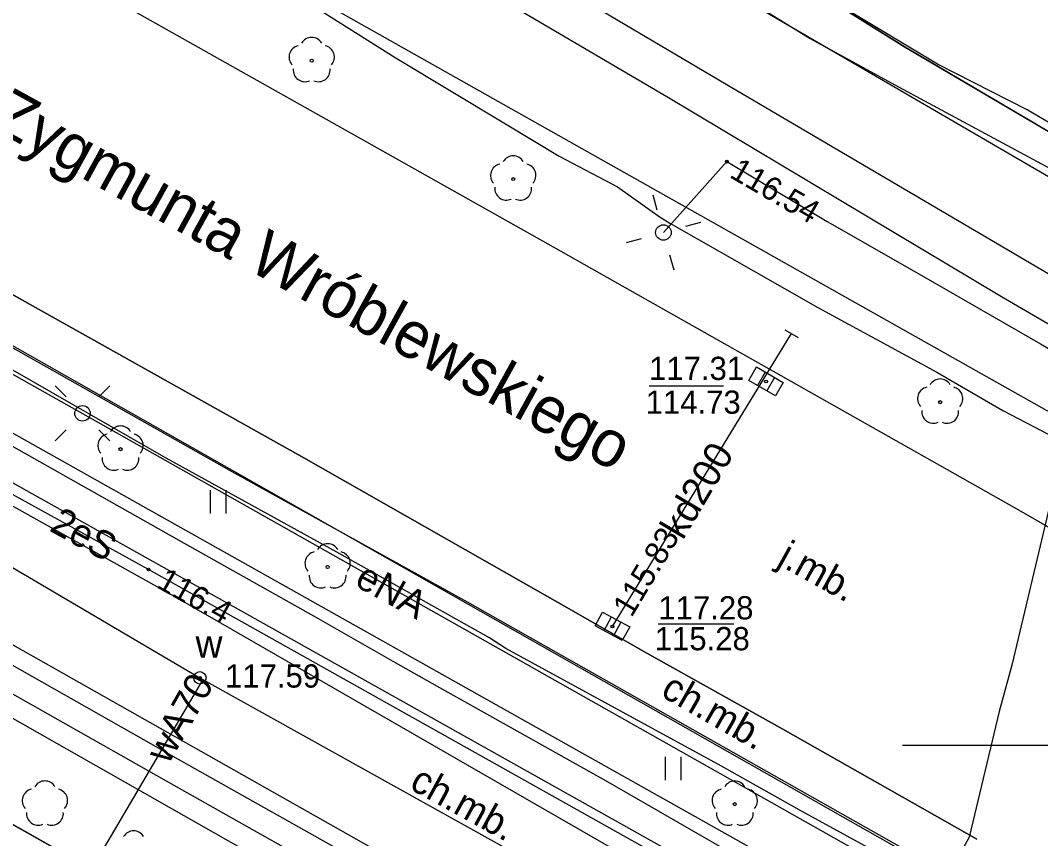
# Model space of a CAD drawing. Extents: x 6434771 to 6436222, y 5663454 to 5664782.
# Drawn here: x 6435166.54 to 6435199.46, y 5663897 to 5663923.41 of the extents above; entities that cross this region are included whole.
import ezdxf

# ---------------------------------------------------------------- set-up
doc = ezdxf.new("R2010")
doc.units = 0
for name, color, linetype in [('Warstwa 1', 7, 'Continuous'), ('Warstwa 10', 7, 'Continuous'), ('Warstwa 11', 7, 'Continuous'), ('Warstwa 12', 7, 'Continuous'), ('Warstwa 13', 7, 'Continuous'), ('Warstwa 14', 7, 'Continuous'), ('Warstwa 2', 7, 'Continuous'), ('Warstwa 20', 7, 'Continuous'), ('Warstwa 37', 7, 'Continuous'), ('Warstwa 4', 7, 'Continuous'), ('Warstwa 5', 7, 'Continuous'), ('Warstwa 6', 7, 'Continuous'), ('Warstwa 63', 7, 'Continuous'), ('Warstwa 7', 7, 'Continuous'), ('Warstwa 8', 7, 'Continuous'), ('Warstwa 9', 7, 'Continuous')]:
    doc.layers.add(name, color=color, linetype=linetype)

msp = doc.modelspace()

# ---------------------------------------------------------------- linework, layer by layer
at = {"layer": 'Warstwa 1'}
msp.add_line((6435069.683, 5663952.11), (6435199.169, 5663878.85), dxfattribs=at)
msp.add_line((6435069.683, 5663952.11), (6435199.169, 5663878.85), dxfattribs=at)
at = {"layer": 'Warstwa 10'}
for points in [[(6435097.639, 5663946.244), (6435110.23, 5663939.33), (6435134.8, 5663925.67), (6435154.54, 5663914.28), (6435171.5, 5663904.82), (6435193.4, 5663892.21), (6435192.998, 5663890.805)], [(6435182.257, 5663838.676), (6435188.304, 5663849.448), (6435193.351, 5663858.439), (6435194.278, 5663859.798), (6435191.577, 5663860.571), (6435190.64, 5663861.662), (6435194.242, 5663871.739), (6435194.776, 5663876.163), (6435192.223, 5663879.254), (6435189.657, 5663881.265), (6435188.718, 5663882.987), (6435189.733, 5663885.054), (6435194.267, 5663892.79), (6435145.165, 5663920.315), (6435099.449, 5663946.22)], [(6435276.336, 5663842.501), (6435260.05, 5663851.86), (6435249.96, 5663857.64), (6435238.71, 5663863.53), (6435238.1, 5663863.95), (6435237.79, 5663864.33), (6435236.77, 5663866.27), (6435229, 5663870.99), (6435224.85, 5663875.36), (6435224.07, 5663876.18), (6435215.14, 5663881.13), (6435208.14, 5663884.9), (6435192.12, 5663893.65), (6435170.67, 5663905.68), (6435152.15, 5663915.89), (6435146.79, 5663915.59), (6435128.02, 5663926.23), (6435125.23, 5663931.72), (6435111.04, 5663939.84), (6435099.552, 5663946.221)], [(6435189.466, 5663896.541), (6435185.427, 5663898.858), (6435180.077, 5663901.858), (6435178.566, 5663902.715), (6435176.008, 5663904.175), (6435171.66, 5663906.62), (6435163.073, 5663911.461), (6435159.126, 5663913.652), (6435147.947, 5663919.891), (6435144.185, 5663921.925), (6435137.94, 5663925.434), (6435134.303, 5663927.559), (6435132.328, 5663928.577), (6435127.254, 5663931.387), (6435124.85, 5663932.815), (6435122.106, 5663934.308), (6435118.714, 5663936.244), (6435111.452, 5663940.261), (6435108.215, 5663942.164), (6435105.1, 5663943.817), (6435101.817, 5663945.674), (6435100.922, 5663946.202)]]:
    msp.add_lwpolyline(points, dxfattribs=at)
at = {"layer": 'Warstwa 11'}
for centre in [(6435175.937, 5663922.106), (6435182.441, 5663918.283), (6435196.22, 5663911.082), (6435169.767, 5663909.567), (6435176.452, 5663905.766), (6435189.591, 5663898.107)]:
    msp.add_circle(centre, 0.05, dxfattribs=at)
for centre, start, end in [((6435175.937, 5663922.481), 30.1471, 149.8529), ((6435175.58, 5663922.222), 102.1471, 221.8529), ((6435176.294, 5663922.222), 318.1471, 77.8529), ((6435175.717, 5663921.803), 174.1471, 293.8529), ((6435176.157, 5663921.803), 246.1471, 5.8529), ((6435182.441, 5663918.658), 30.1471, 149.8529), ((6435182.084, 5663918.399), 102.1471, 221.8529), ((6435182.798, 5663918.399), 318.1471, 77.8529), ((6435182.221, 5663917.98), 174.1471, 293.8529), ((6435182.661, 5663917.98), 246.1471, 5.8529), ((6435195.863, 5663911.198), 102.1471, 221.8529), ((6435196.22, 5663911.457), 30.1471, 149.8529), ((6435196.577, 5663911.198), 318.1471, 77.8529), ((6435196, 5663910.779), 174.1471, 293.8529), ((6435196.44, 5663910.779), 246.1471, 5.8529), ((6435169.767, 5663909.942), 30.1471, 149.8529), ((6435169.41, 5663909.683), 102.1471, 221.8529), ((6435170.124, 5663909.683), 318.1471, 77.8529), ((6435169.547, 5663909.264), 174.1471, 293.8529), ((6435169.987, 5663909.264), 246.1471, 5.8529), ((6435176.452, 5663906.141), 30.1471, 149.8529), ((6435176.095, 5663905.882), 102.1471, 221.8529), ((6435176.809, 5663905.882), 318.1471, 77.8529), ((6435176.232, 5663905.463), 174.1471, 293.8529), ((6435176.672, 5663905.463), 246.1471, 5.8529), ((6435189.591, 5663898.482), 30.1471, 149.8529), ((6435189.234, 5663898.223), 102.1471, 221.8529), ((6435189.948, 5663898.223), 318.1471, 77.8529), ((6435189.371, 5663897.804), 174.1471, 293.8529), ((6435189.811, 5663897.804), 246.1471, 5.8529)]:
    msp.add_arc(centre, 0.375, start, end, dxfattribs=at)
at = {"layer": 'Warstwa 12'}
for points in [[(6435276.296, 5663839.122), (6435202.248, 5663880.463), (6435193.528, 5663885.439), (6435193.106, 5663885.714), (6435192.653, 5663885.899), (6435159.975, 5663904.455), (6435111.809, 5663931.659), (6435087.394, 5663945.495), (6435086.953, 5663945.766), (6435086.601, 5663946.025), (6435086.024, 5663946.382)], [(6435105.187, 5663946.15), (6435115.17, 5663940.769), (6435143.559, 5663924.775), (6435168.541, 5663910.722), (6435195.023, 5663895.761)], [(6435221.655, 5663880.269), (6435221.936, 5663880.862), (6435218.575, 5663882.674), (6435218.173, 5663882.896), (6435217.302, 5663882.72), (6435214.097, 5663884.591), (6435205.693, 5663889.213), (6435205.45, 5663889.713), (6435204.961, 5663890.309), (6435204.469, 5663890.781), (6435203.051, 5663891.606), (6435201.201, 5663892.622), (6435199.242, 5663893.656), (6435196.622, 5663895.21), (6435191.749, 5663897.878), (6435189.16, 5663899.338), (6435182.205, 5663903.135), (6435181.651, 5663903.483), (6435176.748, 5663906.246), (6435171.243, 5663909.279), (6435113.962, 5663942.157), (6435109.55, 5663944.447), (6435106.279, 5663946.137)], [(6435107.26, 5663946.125), (6435127.986, 5663934.544), (6435149.124, 5663922.599), (6435165.622, 5663913.277), (6435237.784, 5663872.323), (6435252.455, 5663863.225), (6435276.408, 5663848.377)], [(6435155.106, 5663936.006), (6435155.741, 5663935.568), (6435230.101, 5663893.667), (6435233.408, 5663891.747), (6435253.078, 5663879.999), (6435276.633, 5663867.007)], [(6435175.861, 5663923.949), (6435178.633, 5663922.208), (6435182.194, 5663920.067), (6435183.919, 5663919.022), (6435185.801, 5663918.036), (6435187.183, 5663917.054), (6435187.5, 5663916.856), (6435189.115, 5663915.935), (6435192.274, 5663914.136), (6435196.113, 5663912.056), (6435198.24, 5663910.818), (6435199.998, 5663909.896)], [(6435177.758, 5663896.103), (6435171.635, 5663899.553), (6435165.784, 5663902.86), (6435163.905, 5663904.062), (6435160.347, 5663906.055), (6435153.25, 5663910.03), (6435146.88, 5663913.614), (6435141.385, 5663916.705), (6435137.435, 5663918.968)], [(6435187.288, 5663916.56), (6435189.336, 5663918.848), (6435192.572, 5663916.914), (6435195.685, 5663915.137), (6435199.462, 5663912.963), (6435203.068, 5663910.87), (6435205.475, 5663909.535), (6435209.018, 5663907.381), (6435210.792, 5663906.442), (6435213.01, 5663905.079), (6435221.613, 5663900.16), (6435222.937, 5663899.368), (6435224.11, 5663898.732), (6435227.486, 5663896.812)], [(6435137.045, 5663918.27), (6435140.991, 5663916.009), (6435146.488, 5663912.916), (6435152.858, 5663909.332), (6435159.957, 5663905.357), (6435163.493, 5663903.376), (6435165.372, 5663902.174), (6435171.241, 5663898.857), (6435177.366, 5663895.407)], [(6435154.196, 5663912.856), (6435172.328, 5663902.186), (6435172.425, 5663902.132), (6435200.789, 5663886.341), (6435214.221, 5663878.938), (6435221.693, 5663874.808)], [(6435199.957, 5663908.208), (6435199.749, 5663907.714), (6435198.535, 5663902.592), (6435198.12, 5663901.098), (6435197.155, 5663897.039), (6435195.575, 5663894.146)], [(6435172.425, 5663902.132), (6435168.236, 5663895.005), (6435167.95, 5663894.303), (6435167.474, 5663893.574)]]:
    msp.add_lwpolyline(points, dxfattribs=at)
at = {"layer": 'Warstwa 13'}
for centre, start, end in [((6435167.328, 5663898.483), 30.1471, 149.8529), ((6435166.971, 5663898.224), 102.0477, 221.9513), ((6435167.685, 5663898.224), 318.0487, 77.9523), ((6435167.108, 5663897.805), 174.1984, 293.7229), ((6435167.548, 5663897.805), 246.2771, 5.6877), ((6435170.189, 5663896.871), 30.1471, 149.8529)]:
    msp.add_arc(centre, 0.375, start, end, dxfattribs=at)
at = {"layer": 'Warstwa 14'}
for p, q in [((6435186.823, 5663911.614), (6435189.232, 5663911.614)), ((6435187.114, 5663903.932), (6435189.557, 5663903.932))]:
    msp.add_line(p, q, dxfattribs=at)
for centre in [(6435189.336, 5663918.848), (6435190.6, 5663911.753), (6435170.67, 5663905.68), (6435185.64, 5663903.845), (6435185.64, 5663903.845)]:
    msp.add_circle(centre, 0.045, dxfattribs=at)
at = {"layer": 'Warstwa 2'}
msp.add_lwpolyline([(6435200.658, 5663880.452), (6435199.759, 5663878.873), (6435199.169, 5663878.85), (6435121.486, 5663922.801), (6435118.054, 5663924.603)], dxfattribs=at)
for centre in [(6435187.288, 5663916.56), (6435168.541, 5663910.722)]:
    msp.add_circle(centre, 0.25, dxfattribs=at)
at = {"layer": 'Warstwa 20'}
msp.add_line((6435191.205, 5663913.423), (6435191.635, 5663913.167), dxfattribs=at)
at = {"layer": 'Warstwa 37'}
for points in [[(6435160.106, 5663941.726), (6435190.717, 5663923.608), (6435210.24, 5663912.246), (6435216.628, 5663908.389), (6435242.47, 5663893.542), (6435253.627, 5663887.276), (6435255.38, 5663886.271)], [(6435158.857, 5663939.351), (6435189.316, 5663921.353), (6435215.498, 5663905.956), (6435241.142, 5663891.222), (6435252.145, 5663884.993), (6435263.272, 5663878.722), (6435276.683, 5663871.162)]]:
    msp.add_lwpolyline(points, dxfattribs=at)
at = {"layer": 'Warstwa 4'}
for p, q in [((6435190.573, 5663912.057), (6435190.324, 5663911.624)), ((6435190.876, 5663911.882), (6435190.627, 5663911.449)), ((6435185.604, 5663904.148), (6435185.367, 5663903.708)), ((6435185.913, 5663903.982), (6435185.676, 5663903.542))]:
    msp.add_line(p, q, dxfattribs=at)
for points in [[(6435187.087, 5663917.282), (6435186.953, 5663917.764)], [(6435188.01, 5663916.761), (6435188.492, 5663916.895)], [(6435186.566, 5663916.359), (6435186.084, 5663916.225)], [(6435187.489, 5663915.838), (6435187.623, 5663915.356)], [(6435168.011, 5663911.252), (6435167.657, 5663911.606)], [(6435169.071, 5663911.252), (6435169.425, 5663911.606)], [(6435168.011, 5663910.192), (6435167.657, 5663909.838)], [(6435169.071, 5663910.192), (6435169.425, 5663909.838)]]:
    msp.add_lwpolyline(points, dxfattribs=at)
for points in [[(6435190.292, 5663912.219), (6435191.158, 5663911.72), (6435190.908, 5663911.287), (6435190.042, 5663911.786)], [(6435185.318, 5663904.302), (6435186.199, 5663903.828), (6435185.962, 5663903.388), (6435185.081, 5663903.862)]]:
    msp.add_lwpolyline(points, close=True, dxfattribs=at)
msp.add_circle((6435172.328, 5663902.186), 0.2, dxfattribs=at)
at = {"layer": 'Warstwa 5'}
for p, q in [((6435138.996, 5663925.41), (6435208.52, 5663886.367)), ((6435180.818, 5663924.823), (6435187.398, 5663920.947)), ((6435170.033, 5663923.802), (6435183.734, 5663916.097)), ((6435187.398, 5663920.947), (6435193.009, 5663917.594)), ((6435193.009, 5663917.594), (6435198.2, 5663914.497)), ((6435183.734, 5663916.097), (6435198.676, 5663907.65)), ((6435198.2, 5663914.497), (6435204.965, 5663910.53)), ((6435165.448, 5663913.308), (6435173.363, 5663908.85)), ((6435173.363, 5663908.85), (6435180.953, 5663904.636)), ((6435172.674, 5663907.49), (6435172.674, 5663908.24)), ((6435173.174, 5663907.49), (6435173.174, 5663908.24)), ((6435198.676, 5663907.65), (6435213.367, 5663899.181)), ((6435180.953, 5663904.636), (6435190.115, 5663899.453)), ((6435187.357, 5663898.883), (6435187.357, 5663899.633)), ((6435187.857, 5663898.883), (6435187.857, 5663899.633)), ((6435190.115, 5663899.453), (6435198.021, 5663894.995))]:
    msp.add_line(p, q, dxfattribs=at)
at = {"layer": 'Warstwa 6'}
for points in [[(6435305.06, 5663883.021), (6435273.017, 5663901.219), (6435268.258, 5663903.897), (6435244.547, 5663917.184), (6435243.096, 5663914.681), (6435163.64, 5663959.364), (6435156.428, 5663963.391), (6435120.043, 5663983.972), (6435069.683, 5663952.11), (6435199.169, 5663878.85)], [(6435199.169, 5663878.85), (6435069.683, 5663952.11)], [(6435197.402, 5663896.978), (6435191.147, 5663900.524), (6435186.751, 5663902.985), (6435183.467, 5663904.85), (6435175.687, 5663909.292), (6435166.852, 5663914.232), (6435158.191, 5663919.121), (6435155.568, 5663920.533), (6435153.709, 5663921.656), (6435152.989, 5663922.003), (6435150.608, 5663923.332), (6435146.497, 5663925.6), (6435141.247, 5663928.558), (6435139.097, 5663929.84), (6435137.384, 5663930.724), (6435135.611, 5663931.733), (6435133.573, 5663932.952), (6435132.233, 5663933.631), (6435124.255, 5663938.11), (6435118.234, 5663941.454), (6435110.04, 5663946.091)], [(6435242.098, 5663885.567), (6435243.724, 5663888.127), (6435246.682, 5663892.596), (6435238.27, 5663897.42), (6435232.211, 5663900.876), (6435229.186, 5663902.576), (6435223.069, 5663906.171), (6435216.033, 5663910.301), (6435208.438, 5663914.701), (6435201.627, 5663918.692), (6435195.074, 5663922.555), (6435193.123, 5663923.773), (6435189.129, 5663926.01), (6435183.547, 5663929.461), (6435176.511, 5663933.566), (6435171.348, 5663936.648), (6435165.527, 5663940.052), (6435163.143, 5663941.564), (6435161.072, 5663942.702), (6435159.82, 5663943.492), (6435156.483, 5663945.53)], [(6435158.022, 5663930.72), (6435170.033, 5663923.802), (6435183.734, 5663916.097), (6435198.676, 5663907.65), (6435213.367, 5663899.181), (6435226.649, 5663891.905), (6435237.551, 5663885.984), (6435239.071, 5663885.146), (6435239.403, 5663885.001), (6435239.95, 5663884.802)]]:
    msp.add_lwpolyline(points, dxfattribs=at)
for centre in [(6435190.6, 5663911.753), (6435185.64, 5663903.845), (6435172.328, 5663902.186)]:
    msp.add_circle(centre, 0.045, dxfattribs=at)
at = {"layer": 'Warstwa 63'}
msp.add_line((6435205, 5663900), (6435195, 5663900), dxfattribs=at)
at = {"layer": 'Warstwa 7'}
for points in [[(6435151.07, 5663945.595), (6435151.529, 5663945.269), (6435169.401, 5663935.388), (6435172.548, 5663933.644), (6435176.46, 5663931.557), (6435179.777, 5663929.655), (6435180.32, 5663929.381), (6435181.259, 5663928.85), (6435184.973, 5663926.825), (6435187.635, 5663925.296), (6435190.562, 5663923.721), (6435192.028, 5663922.819), (6435194.88, 5663921.264), (6435201.17, 5663917.874), (6435203.797, 5663916.363), (6435207.808, 5663914.108), (6435213.211, 5663911.121), (6435221.176, 5663906.766), (6435225.364, 5663904.366), (6435227.205, 5663903.398), (6435228.887, 5663902.378), (6435235.918, 5663898.38), (6435238.079, 5663897.167), (6435241.831, 5663895.068)], [(6435231.26, 5663902.52), (6435223.605, 5663906.621), (6435222.783, 5663906.993), (6435216.371, 5663910.741), (6435214.338, 5663911.914), (6435202.543, 5663918.545), (6435201.217, 5663919.229), (6435199.028, 5663920.516), (6435196.137, 5663921.997), (6435193.202, 5663923.758), (6435191.086, 5663924.877), (6435189.135, 5663926.013), (6435184.369, 5663928.685), (6435182.365, 5663929.896), (6435181.315, 5663930.391), (6435180.192, 5663930.997), (6435178.922, 5663931.81), (6435176.356, 5663933.306), (6435174.003, 5663934.761), (6435171.041, 5663936.447), (6435157.292, 5663944.067), (6435156.299, 5663944.654), (6435154.698, 5663945.551)], [(6435185.64, 5663903.845), (6435191.42, 5663913.295)]]:
    msp.add_lwpolyline(points, dxfattribs=at)
at = {"layer": 'Warstwa 8'}
for p, q in [((6435170.033, 5663923.802), (6435183.734, 5663916.097)), ((6435193.123, 5663923.773), (6435195.074, 5663922.555)), ((6435195.074, 5663922.555), (6435201.627, 5663918.692)), ((6435158.191, 5663919.121), (6435166.852, 5663914.232)), ((6435183.734, 5663916.097), (6435198.676, 5663907.65)), ((6435166.852, 5663914.232), (6435175.687, 5663909.292)), ((6435175.687, 5663909.292), (6435183.467, 5663904.85)), ((6435198.676, 5663907.65), (6435213.367, 5663899.181)), ((6435183.467, 5663904.85), (6435186.751, 5663902.985)), ((6435186.751, 5663902.985), (6435191.147, 5663900.524)), ((6435191.147, 5663900.524), (6435197.402, 5663896.978))]:
    msp.add_line(p, q, dxfattribs=at)
at = {"layer": 'Warstwa 9'}
for p, q in [((6435138.996, 5663925.41), (6435208.52, 5663886.367)), ((6435135.707, 5663920.53), (6435203.182, 5663882.402)), ((6435158.191, 5663919.121), (6435166.852, 5663914.232)), ((6435166.852, 5663914.232), (6435175.687, 5663909.292)), ((6435165.448, 5663913.308), (6435173.363, 5663908.85)), ((6435175.687, 5663909.292), (6435183.467, 5663904.85)), ((6435173.363, 5663908.85), (6435180.953, 5663904.636)), ((6435183.467, 5663904.85), (6435186.751, 5663902.985)), ((6435180.953, 5663904.636), (6435190.115, 5663899.453)), ((6435186.751, 5663902.985), (6435191.147, 5663900.524)), ((6435191.147, 5663900.524), (6435197.402, 5663896.978)), ((6435190.115, 5663899.453), (6435198.021, 5663894.995))]:
    msp.add_line(p, q, dxfattribs=at)

# ---------------------------------------------------------------- texts
at = {"layer": 'Warstwa 11'}
msp.add_text('2eS', height=0.9, rotation=331.1295, dxfattribs=at).set_placement((6435167.438, 5663906.948))
at = {"layer": 'Warstwa 13'}
for s, rotation, p in [('eNA', 331.2269, (6435177.282, 5663905.18)), ('wA70', 60.2522, (6435171.312, 5663899.367))]:
    msp.add_text(s, height=0.9, rotation=rotation, dxfattribs=at).set_placement(p)
at = {"layer": 'Warstwa 14'}
for s, height, rotation, p in [('Zygmunta Wróblewskiego', 1.5, 331.1123, (6435165.517, 5663919.969)), ('116.54', 0.75, 329.8232, (6435189.387, 5663918.362)), ('115.83', 0.75, 59.2438, (6435186.258, 5663904.106)), ('116.4', 0.75, 330.717, (6435170.894, 5663905.124))]:
    msp.add_text(s, height=height, rotation=rotation, dxfattribs=at).set_placement(p)
for s, p in [('114.73', (6435186.716, 5663910.709)), ('115.28', (6435187.008, 5663903.075))]:
    msp.add_text(s, height=0.75, dxfattribs=at).set_placement(p)
at = {"layer": 'Warstwa 5'}
msp.add_text('w', height=0.9, dxfattribs=at).set_placement((6435172.188, 5663902.834))
at = {"layer": 'Warstwa 6'}
for s, p in [('117.31', (6435186.825, 5663911.799)), ('117.28', (6435187.126, 5663904.071)), ('117.59', (6435173.141, 5663901.871))]:
    msp.add_text(s, height=0.75, dxfattribs=at).set_placement(p)
at = {"layer": 'Warstwa 7'}
msp.add_text('kd200', height=0.9, rotation=59.2438, dxfattribs=at).set_placement((6435187.914, 5663906.604))
at = {"layer": 'Warstwa 8'}
msp.add_text('j.mb.', height=0.9, rotation=331.1123, dxfattribs=at).set_placement((6435190.925, 5663905.865))
at = {"layer": 'Warstwa 9'}
for rotation, p in [(330.2471, (6435187.16, 5663901.618)), (331.2212, (6435179.052, 5663898.622))]:
    msp.add_text('ch.mb.', height=0.9, rotation=rotation, dxfattribs=at).set_placement(p)

doc.saveas('drawing.dxf')
